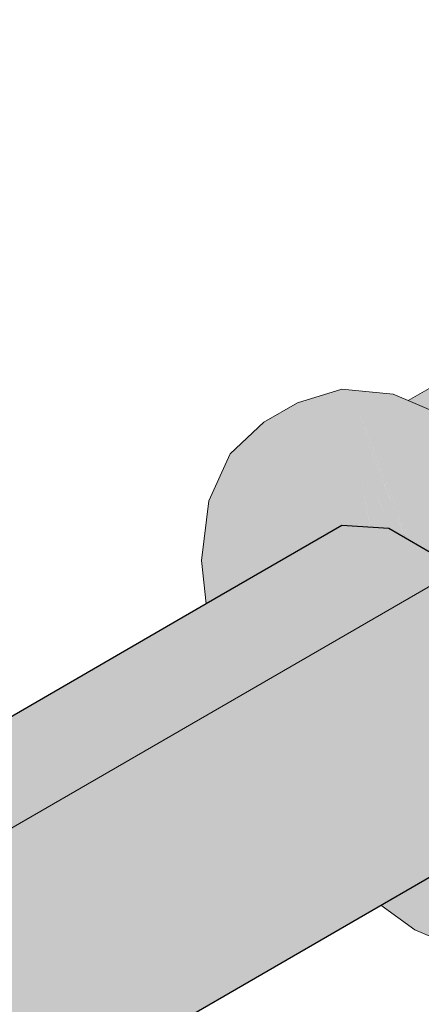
# Model space of a CAD drawing. Header units: millimetres. Extents: x 2 to 902, y -447 to 199.
# Tile 365 of 656: x 76.339 to 76.479, y 93.399 to 93.742. Entities that reach past the tile are written whole.
import ezdxf

# ---------------------------------------------------------------- set-up
doc = ezdxf.new("R2010")
doc.units = ezdxf.units.MM
doc.header["$MEASUREMENT"] = 0
for name, color, linetype, lineweight in [('AF-Condutos', 4, 'Continuous', 25), ('AF-Conexões', 9, 'Continuous', 18), ('IFC-Parede-Contorno', 42, 'Continuous', 5)]:
    doc.layers.add(name, color=color, linetype=linetype, lineweight=lineweight)

msp = doc.modelspace()

# ---------------------------------------------------------------- hatches: boundary and pattern name
at = {"layer": 'AF-Condutos', "linetype": 'Continuous'}
for points in [[(76.40511, 93.52871), (73.69443, 91.96347), (76.40513, 93.52849), (73.6942, 91.96333), (73.69433, 91.96319), (73.70693, 91.94989), (76.40718, 93.50946), (73.68301, 91.93607), (76.40993, 93.48392), (76.40724, 93.50891), (76.40993, 93.48392), (73.69945, 91.91812), (76.41289, 93.45641), (76.41002, 93.48307), (76.41289, 93.45641), (76.51442, 93.51397), (76.50236, 93.53639), (76.48592, 93.55433), (76.46791, 93.56473), (76.45147, 93.56577), (76.40407, 93.53841), (73.68637, 91.96934), (73.68648, 91.96926)], [(73.68784, 91.97004), (73.68648, 91.96926), (73.69328, 91.9643), (73.6942, 91.96333), (73.69442, 91.96347), (76.40511, 93.52871)], [(76.51999, 93.49098), (76.51442, 93.51397), (73.71151, 91.89571)], [(73.72259, 91.93124), (73.72136, 91.93054), (73.72667, 91.92277), (73.73355, 91.90844), (73.73564, 91.90964), (76.51442, 93.51397)], [(76.46505, 93.43328), (76.50909, 93.45859), (76.51809, 93.4714), (76.51999, 93.49098), (76.44516, 93.44779), (76.24256, 93.33082), (73.71707, 91.87272), (76.30618, 93.35045), (76.45901, 93.43768), (76.30618, 93.35045), (76.31001, 93.35163), (76.31138, 93.35206), (76.45931, 93.43747), (76.31138, 93.35206), (76.31001, 93.35163), (76.30618, 93.35045), (73.71518, 91.85314), (76.33799, 93.36027)], [(73.7434, 91.88792), (76.51999, 93.49098), (73.73522, 91.90918), (73.73363, 91.90827), (73.73419, 91.90711), (73.73851, 91.89812), (73.74181, 91.887)], [(73.70792, 91.95021), (73.70708, 91.94974), (73.71124, 91.94535), (73.72124, 91.93071), (73.72374, 91.93215), (76.40993, 93.48392)], [(76.50909, 93.45859), (76.33799, 93.36027), (73.70618, 91.84033), (76.33973, 93.36081)]]:
    msp.add_hatch(color=151, dxfattribs=at).paths.add_polyline_path(points)
at = {"layer": 'AF-Conexões', "linetype": 'Continuous'}
for points in [[(76.47459, 93.60942), (76.47624, 93.60871), (76.478, 93.60797), (76.48029, 93.60699), (76.48157, 93.60645), (76.49888, 93.61381), (76.52373, 93.62438), (76.51814, 93.62493), (76.50895, 93.62584), (76.49625, 93.62192)], [(76.46741, 93.43453), (76.46514, 93.43322), (76.47692, 93.42462), (76.48392, 93.42275), (76.48504, 93.42435), (76.48392, 93.42275), (76.49067, 93.42094), (76.47692, 93.42462), (76.49619, 93.41643), (76.49673, 93.41638), (76.49602, 93.41692), (76.49673, 93.41638), (76.4975, 93.4163), (76.51415, 93.41465), (76.49501, 93.41978), (76.49189, 93.42412), (76.48619, 93.42431), (76.48542, 93.42489), (76.48619, 93.42431), (76.49189, 93.42412), (76.49501, 93.41978), (76.51264, 93.41505), (76.51266, 93.41528), (76.51327, 93.42155), (76.51348, 93.42372), (76.48835, 93.42906), (76.48649, 93.42641), (76.48835, 93.42906), (76.47936, 93.42945), (76.48835, 93.42906), (76.51348, 93.42372), (76.51327, 93.42155), (76.51266, 93.41528), (76.51264, 93.41505), (76.51415, 93.41465), (76.52834, 93.41974), (76.51415, 93.41465), (76.52834, 93.41903), (76.52958, 93.41941), (76.52915, 93.4234), (76.52931, 93.42194), (76.53032, 93.42288), (76.52931, 93.42194), (76.52958, 93.41941), (76.53101, 93.42257), (76.53078, 93.4233), (76.53101, 93.42257), (76.52958, 93.41941), (76.5333, 93.42156), (76.54135, 93.42621), (76.55319, 93.43718), (76.56063, 93.45363), (76.54954, 93.45243), (76.54886, 93.44683), (76.54142, 93.43039), (76.53235, 93.42198), (76.54142, 93.43039), (76.54359, 93.4352), (76.54886, 93.44683), (76.54745, 93.45122), (76.54692, 93.45091), (76.54241, 93.4341), (76.53424, 93.42652), (76.53175, 93.4242), (76.53424, 93.42652), (76.54241, 93.4341), (76.54692, 93.45091), (76.54363, 93.44901), (76.54692, 93.45091), (76.54745, 93.45122), (76.54886, 93.44683), (76.54954, 93.45243), (76.56063, 93.45363), (76.56131, 93.45922), (76.55815, 93.45739), (76.56131, 93.45922), (76.56317, 93.47442), (76.56063, 93.49815), (76.55319, 93.52318), (76.54142, 93.51639), (76.55319, 93.52318), (76.52958, 93.54103), (76.54886, 93.49135), (76.52958, 93.54103), (76.55319, 93.52318), (76.54135, 93.54783), (76.52592, 93.5704), (76.50796, 93.58936), (76.48869, 93.60342), (76.46282, 93.60262), (76.47692, 93.59662), (76.49619, 93.58257), (76.47692, 93.59662), (76.46282, 93.60262), (76.46161, 93.60192), (76.51415, 93.56361), (76.5514, 93.46762), (76.54274, 93.4485), (76.5514, 93.46762), (76.53746, 93.44545), (76.5514, 93.46762), (76.52834, 93.52704), (76.51415, 93.56361), (76.52834, 93.44019), (76.51415, 93.56361), (76.52741, 93.43965), (76.52834, 93.43095), (76.52345, 93.47667), (76.52323, 93.47872), (76.52303, 93.47843), (76.52195, 93.47689), (76.52303, 93.47843), (76.52323, 93.47872), (76.5209, 93.50048), (76.52071, 93.50228), (76.51901, 93.51821), (76.51707, 93.53635), (76.51415, 93.56361), (76.51484, 93.53764), (76.51415, 93.56361), (76.49989, 93.57401), (76.50011, 93.57309), (76.50981, 93.54054), (76.51525, 93.52232), (76.50981, 93.54054), (76.50011, 93.57309), (76.50806, 93.54155), (76.51201, 93.52585), (76.51552, 93.51192), (76.51201, 93.52585), (76.50806, 93.54155), (76.50011, 93.57309), (76.50769, 93.54176), (76.50011, 93.57309), (76.49989, 93.57401), (76.47262, 93.59165), (76.4995, 93.54649), (76.51138, 93.52654), (76.4995, 93.54649), (76.47262, 93.59165), (76.49576, 93.54865), (76.47262, 93.59165), (76.49989, 93.57401), (76.47064, 93.59534), (76.47241, 93.59204), (76.47064, 93.59534), (76.46161, 93.60192), (76.46282, 93.60262), (76.48869, 93.60342), (76.47459, 93.60942), (76.46598, 93.60445), (76.47459, 93.60942), (76.46941, 93.61162), (76.45145, 93.6134), (76.43602, 93.60864), (76.42425, 93.60184), (76.41241, 93.59087), (76.40498, 93.57442), (76.40243, 93.55363), (76.43968, 93.60661), (76.45764, 93.60482), (76.45935, 93.60062), (76.47198, 93.56955), (76.45764, 93.60482), (76.47099, 93.57063), (76.47514, 93.56056), (76.47579, 93.56018), (76.47628, 93.5599), (76.48085, 93.55726), (76.48592, 93.55433), (76.48883, 93.55265), (76.49234, 93.55063), (76.49469, 93.54927), (76.49234, 93.55063), (76.48883, 93.55265), (76.48592, 93.55433), (76.49163, 93.5481), (76.50013, 93.53882), (76.50236, 93.53639), (76.51442, 93.51397), (76.5156, 93.50911), (76.51999, 93.49098), (76.51809, 93.4714), (76.51663, 93.46933), (76.51417, 93.46581), (76.5169, 93.45909), (76.51414, 93.46578), (76.51272, 93.46376), (76.51643, 93.45425), (76.52834, 93.42375), (76.51643, 93.45425), (76.51272, 93.46375), (76.5125, 93.46343), (76.51636, 93.45348), (76.5278, 93.424), (76.52834, 93.42259), (76.51636, 93.45348), (76.51322, 93.46097), (76.51234, 93.46321), (76.51212, 93.46291), (76.50909, 93.45859), (76.513, 93.46085), (76.50909, 93.45859), (76.51632, 93.4531), (76.50909, 93.45859), (76.50786, 93.45788), (76.49478, 93.43822), (76.50786, 93.45788), (76.48412, 93.44417), (76.48406, 93.44414), (76.48609, 93.43221), (76.48995, 93.43133), (76.48609, 93.43221), (76.48406, 93.44414), (76.48389, 93.44404), (76.47944, 93.44147), (76.46982, 93.43591), (76.46924, 93.43558), (76.48711, 93.43079), (76.48928, 93.43039), (76.51369, 93.42593), (76.51365, 93.42551), (76.48918, 93.43024), (76.51365, 93.42551), (76.51369, 93.42593), (76.48926, 93.43036), (76.48711, 93.43079), (76.4723, 93.43476), (76.46924, 93.43558)], [(76.40243, 93.55363), (76.40407, 93.53841), (76.40653, 93.53983), (76.41572, 93.54513), (76.43304, 93.55513), (76.43342, 93.55535), (76.43654, 93.55715), (76.44422, 93.56159), (76.44448, 93.56173), (76.45062, 93.56528), (76.45147, 93.56577), (76.45764, 93.56538), (76.46137, 93.56515), (76.46067, 93.56891), (76.4603, 93.57087), (76.45879, 93.57), (76.4603, 93.57087), (76.45764, 93.58521), (76.45764, 93.57066), (76.45707, 93.57099), (76.45764, 93.56933), (76.45664, 93.56876), (76.45576, 93.57175), (76.45664, 93.56876), (76.45764, 93.56933), (76.45707, 93.57099), (76.45764, 93.57066), (76.45764, 93.58521), (76.4616, 93.57162), (76.45764, 93.58521), (76.46032, 93.57088), (76.46069, 93.5689), (76.46173, 93.5683), (76.46273, 93.56772), (76.46173, 93.5683), (76.46069, 93.5689), (76.4614, 93.56514), (76.46352, 93.56501), (76.4631, 93.56751), (76.46233, 93.57204), (76.46065, 93.58192), (76.46268, 93.57224), (76.46065, 93.58192), (76.46233, 93.57204), (76.4631, 93.56751), (76.46361, 93.56721), (76.4631, 93.56751), (76.46353, 93.56501), (76.46421, 93.56497), (76.46375, 93.56713), (76.46421, 93.56497), (76.46766, 93.56475), (76.46754, 93.56495), (76.46386, 93.56707), (76.46754, 93.56495), (76.46298, 93.57242), (76.46754, 93.56495), (76.46766, 93.56475), (76.4676, 93.56491), (76.46791, 93.56473), (76.4687, 93.56427), (76.46852, 93.5647), (76.46445, 93.57327), (76.46852, 93.5647), (76.46871, 93.56427), (76.46877, 93.56424), (76.47365, 93.56142), (76.47246, 93.56445), (76.46857, 93.56469), (76.46477, 93.57345), (76.46158, 93.58091), (76.46603, 93.57418), (76.46715, 93.57483), (76.46603, 93.57418), (76.46158, 93.58091), (76.46479, 93.57346), (76.46857, 93.56469), (76.47246, 93.56445), (76.46929, 93.57249), (76.4725, 93.56444), (76.46935, 93.57242), (76.46814, 93.5754), (76.45842, 93.60008), (76.46874, 93.57574), (76.47084, 93.5708), (76.46889, 93.57583), (76.45928, 93.60058), (76.45764, 93.60482), (76.44491, 93.60609), (76.4399, 93.60454), (76.44142, 93.59027), (76.45764, 93.59963), (76.449, 93.59464), (76.45008, 93.57502), (76.45059, 93.56582), (76.45008, 93.57502), (76.44633, 93.57719), (76.45008, 93.57502), (76.449, 93.59464), (76.44142, 93.59027), (76.44259, 93.57935), (76.43948, 93.60503), (76.44246, 93.57943), (76.44399, 93.56624), (76.44246, 93.57943), (76.43948, 93.60503), (76.44227, 93.57954), (76.44371, 93.56626), (76.44227, 93.57954), (76.43948, 93.60503), (76.43676, 93.58272), (76.43948, 93.60503), (76.44259, 93.57935), (76.43989, 93.60458), (76.43992, 93.60455), (76.44491, 93.60609), (76.43968, 93.60661), (76.43896, 93.60559), (76.43653, 93.58285), (76.43482, 93.56682), (76.43653, 93.58285), (76.43631, 93.58298), (76.43442, 93.56684), (76.43631, 93.58298), (76.43653, 93.58285), (76.43896, 93.60559), (76.42689, 93.58842), (76.41268, 93.56821)], [(76.47372, 93.56137), (76.47472, 93.5608), (76.47333, 93.56439), (76.47084, 93.5708), (76.46874, 93.57574), (76.45842, 93.60008), (76.46817, 93.57541), (76.46935, 93.57242), (76.47251, 93.56444)], [(76.47476, 93.56078), (76.47485, 93.56073), (76.47097, 93.57065), (76.45928, 93.60058), (76.47084, 93.5708)], [(76.47084, 93.5708), (76.47472, 93.5608), (76.47476, 93.56078)], [(76.47099, 93.57063), (76.47486, 93.56072), (76.47513, 93.56056)], [(76.46766, 93.56475), (76.46791, 93.56473), (76.4676, 93.56491)], [(76.47367, 93.5614), (76.47372, 93.56138), (76.47247, 93.56445)]]:
    msp.add_hatch(color=161, dxfattribs=at).paths.add_polyline_path(points)

# ---------------------------------------------------------------- linework, layer by layer
at = {"layer": 'AF-Condutos'}
for p, q in [((76.45147, 93.56577), (76.40407, 93.53841)), ((76.46791, 93.56473), (76.45147, 93.56577)), ((76.48592, 93.55433), (76.46791, 93.56473)), ((76.40407, 93.53841), (73.68637, 91.96934)), ((76.33973, 93.36081), (76.50909, 93.45859))]:
    msp.add_line(p, q, dxfattribs=at)
at = {"layer": 'AF-Conexões'}
for p, q in [((76.49625, 93.62192), (76.47459, 93.60942)), ((76.45145, 93.6134), (76.43602, 93.60864)), ((76.46941, 93.61162), (76.45145, 93.6134)), ((76.47459, 93.60942), (76.46941, 93.61162)), ((76.43602, 93.60864), (76.42425, 93.60184)), ((76.48869, 93.60342), (76.47459, 93.60942)), ((76.42425, 93.60184), (76.41241, 93.59087)), ((76.41241, 93.59087), (76.40498, 93.57442)), ((76.40498, 93.57442), (76.40243, 93.55363)), ((76.40243, 93.55363), (76.40407, 93.53841)), ((76.46514, 93.43322), (76.47692, 93.42462)), ((76.47692, 93.42462), (76.49619, 93.41643))]:
    msp.add_line(p, q, dxfattribs=at)
at = {"layer": 'IFC-Parede-Contorno', "color": 7, "lineweight": 5}
msp.add_line((64.81095, 86.80622), (80.28192, 95.73839), dxfattribs=at)

doc.saveas('drawing.dxf')
